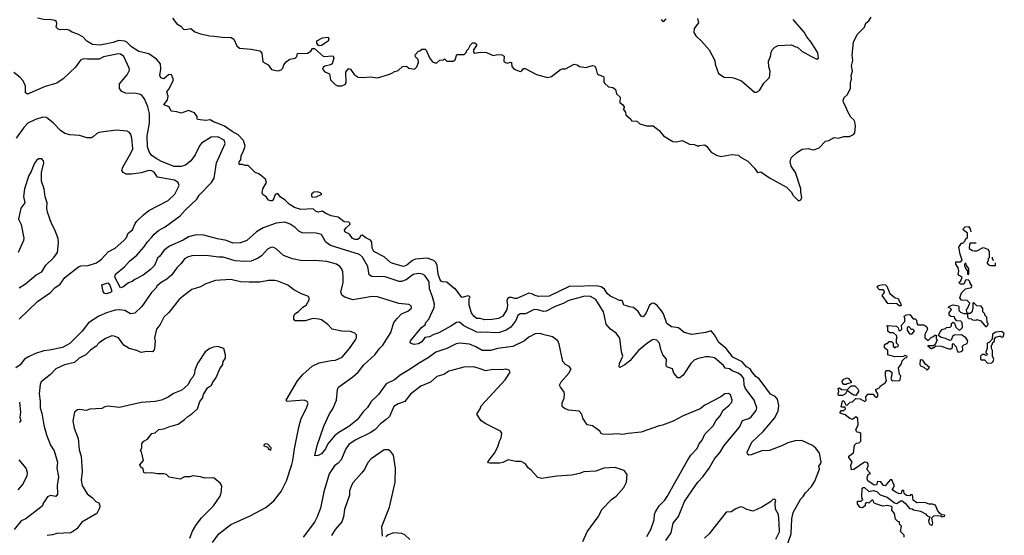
# Model space of a CAD drawing. Extents: x 1678431 to 1860718, y 384618 to 522882.
# Tile 437 of 473: x 1817010 to 1826130, y 482792 to 487573. Entities that reach past the tile are written whole.
import ezdxf

# ---------------------------------------------------------------- set-up
doc = ezdxf.new("R2010")
doc.units = 0

msp = doc.modelspace()

# ---------------------------------------------------------------- linework, layer by layer
at = {"layer": '0CON10XD'}
for points in [[(1820036.7, 485645), (1820066.7, 485675), (1820070, 485685), (1820060, 485695), (1820015, 485700), (1819960.7, 485740.7), (1819895, 485754.4), (1819845.5, 485775.5), (1819815, 485797.8), (1819775, 485788.1), (1819756.2, 485795), (1819728.3, 485818.3), (1819615, 485812.5), (1819555, 485830.5), (1819505, 485861.4), (1819465, 485903.3), (1819427, 485927), (1819401.7, 485961.7), (1819377, 485953), (1819361.7, 485908.3), (1819350, 485895), (1819335, 485892.5), (1819315, 485900), (1819296.4, 485926.4), (1819261.2, 485951.2), (1819257, 485967), (1819263.3, 486005), (1819296.2, 486065), (1819287.5, 486095), (1819225, 486142.5), (1819192.5, 486155), (1819125, 486220), (1819095, 486220), (1819075, 486230), (1819045, 486230), (1819042.5, 486235), (1819042.5, 486255), (1819057, 486273), (1819062.9, 486315), (1819081.1, 486348.9), (1819098.2, 486401.8), (1819082.8, 486452.8), (1819035, 486506.6), (1818977.1, 486535), (1818906.2, 486586.2), (1818849.3, 486609.3), (1818804.8, 486624.8), (1818775, 486643.1), (1818735, 486638.9), (1818658.3, 486648.3), (1818652.5, 486655), (1818652.5, 486675), (1818629.1, 486709.1), (1818575, 486732.5), (1818505, 486706.2), (1818465, 486720), (1818413.6, 486723.6), (1818393.9, 486763.9), (1818343.6, 486783.6), (1818378.8, 486831.2), (1818386.7, 486865), (1818373.8, 486905), (1818392.1, 486927.9), (1818432.5, 487005), (1818432.5, 487025), (1818415, 487062.5), (1818405, 487066.2), (1818389.5, 487060.5), (1818345, 487023.8), (1818316.7, 487035), (1818306.7, 487055), (1818316, 487115), (1818313.9, 487163.9), (1818275.9, 487205.9), (1818206.9, 487255), (1818115, 487276.8), (1818045, 487321.6), (1818003.7, 487363.6), (1817983.7, 487373.7), (1817925, 487381.6), (1817875, 487362.3), (1817786.7, 487343.3), (1817755, 487336), (1817685, 487343.3), (1817632.9, 487375), (1817595, 487412.9), (1817549.2, 487439.2), (1817496.4, 487456.4), (1817466, 487476), (1817445, 487481.2), (1817385, 487478.8), (1817366.1, 487486.1), (1817347.5, 487505), (1817353.9, 487536.1), (1817351.2, 487555), (1817335.6, 487565.6), (1817285, 487573.8), (1817245, 487571.2), (1817175, 487586.2)], [(1818425, 487585.8), (1818466.2, 487535), (1818503.7, 487513.7), (1818528.8, 487485), (1818545, 487480.8), (1818595, 487490), (1818631.5, 487461.5), (1818685, 487443.1), (1818772.3, 487422.3), (1818811.2, 487421.2), (1818885, 487410), (1818968.3, 487408.3), (1818992.3, 487392.3), (1819021.7, 487331.7), (1819045, 487310), (1819155, 487301.2), (1819235.7, 487285.7), (1819254, 487264), (1819261.7, 487181.7), (1819311.2, 487155), (1819341.7, 487111.7), (1819381.7, 487101.7), (1819405, 487100), (1819432.5, 487107.5), (1819446.7, 487123.3), (1819456.2, 487155), (1819478.8, 487181.2), (1819512.3, 487207.7), (1819563, 487217), (1819577, 487233), (1819581.7, 487258.3), (1819677.3, 487262.7), (1819707.7, 487282.3), (1819723, 487307), (1819740, 487305), (1819825, 487232.5), (1819915, 487237.5), (1819918.8, 487215), (1819903.8, 487165), (1819887.5, 487155), (1819837.3, 487142.7), (1819821.2, 487128.8), (1819816, 487115), (1819835, 487088.6), (1819880.5, 487070.5), (1819889.4, 487015), (1819932.2, 486972.2), (1819955, 486959.4), (1819995, 486959.4), (1820027.5, 486975), (1820034.2, 486995), (1820031.2, 487085), (1820055, 487120), (1820073.3, 487113.3), (1820108.8, 487065), (1820145, 487040.8), (1820193.9, 487036.1), (1820255, 487042.5), (1820325, 487032.5), (1820426.4, 487063.6), (1820465, 487080), (1820475, 487090), (1820515, 487102.5), (1820555, 487140), (1820591.7, 487141.7), (1820615, 487122.5), (1820667, 487113), (1820690, 487135), (1820702.5, 487175), (1820700, 487205), (1820675, 487230), (1820673, 487247), (1820705, 487280), (1820717, 487283), (1820735, 487300), (1820765, 487300), (1820775, 487290), (1820805, 487220), (1820835, 487182.5), (1820855, 487172.5), (1820875, 487172.5), (1820903, 487197), (1820935, 487200), (1820945, 487210), (1820965, 487190), (1821025, 487187.5), (1821045, 487200), (1821060, 487250), (1821128.3, 487251.7), (1821148.3, 487271.7), (1821150, 487285), (1821167, 487303), (1821185, 487340), (1821203, 487357), (1821225, 487357.5), (1821240, 487345), (1821240, 487335), (1821212.5, 487295), (1821213, 487273), (1821225, 487262.5), (1821275, 487273.3), (1821335, 487267.5), (1821395, 487242.5), (1821435, 487251.2), (1821476.4, 487246.4), (1821496.7, 487235), (1821495, 487190), (1821510, 487175), (1821525, 487170), (1821555, 487180), (1821565, 487177.5), (1821568.3, 487138.3), (1821590, 487115), (1821645, 487093.3), (1821660, 487100), (1821675, 487120), (1821691.7, 487121.7), (1821796.1, 487066.1), (1821865, 487046.2), (1821895, 487036.7), (1821935, 487046.7), (1822019.3, 487110.7), (1822035, 487117.5), (1822065, 487116.7), (1822145, 487160), (1822173.6, 487153.6), (1822195, 487140), (1822255, 487130), (1822315, 487148.8), (1822335, 487146.7), (1822347.5, 487125), (1822360, 487075), (1822375, 487062.5), (1822416.1, 487046.1), (1822421.2, 487035), (1822420, 486995), (1822430, 486980), (1822465, 486950), (1822505, 486943.8), (1822530, 486925), (1822536.7, 486885), (1822572.5, 486855), (1822567.5, 486805), (1822595, 486787.5), (1822610, 486765), (1822610, 486755), (1822600, 486745), (1822622.5, 486715), (1822625, 486690), (1822669.5, 486649.5), (1822677.5, 486635), (1822725, 486632), (1822755, 486608.6), (1822815, 486588), (1822877.7, 486587.7), (1822933.3, 486545), (1822972.5, 486495), (1823060, 486445), (1823095, 486441.2), (1823145, 486452.5), (1823215, 486417.5), (1823256.4, 486416.4), (1823295, 486400), (1823305, 486407.5), (1823355, 486414), (1823375, 486398.8), (1823415.6, 486345.6), (1823465.6, 486315.6), (1823505, 486304.3), (1823605, 486323.8), (1823668.3, 486318.3), (1823687, 486297), (1823755, 486260), (1823817, 486197), (1823845, 486157.5), (1823875, 486162.5), (1823955, 486106), (1824111.7, 486021.7), (1824156.9, 485976.9), (1824175, 485943.8), (1824225, 485892.5), (1824245, 485902.5), (1824253.3, 485925), (1824243.8, 485975), (1824246.1, 486006.1), (1824195, 486157.5), (1824155.9, 486215.9), (1824148, 486255), (1824155, 486292.5), (1824205, 486340), (1824258.3, 486371.7), (1824315, 486380), (1824355, 486368), (1824375, 486368.8), (1824416.1, 486383.9), (1824475, 486446.7), (1824505.9, 486454.1), (1824555, 486480), (1824595, 486475.8), (1824645, 486490), (1824695, 486490), (1824732.3, 486507.7), (1824745.5, 486524.5), (1824752.3, 486587.7), (1824745, 486627.1), (1824735, 486644.5), (1824708.3, 486668.3), (1824677.2, 486725), (1824663.5, 486765), (1824640, 486805), (1824638.5, 486825), (1824648, 486852), (1824675.4, 486875), (1824705.6, 486934.4), (1824705.4, 486984.6), (1824714.7, 487024.7), (1824711.7, 487055), (1824724.9, 487095), (1824715.2, 487145), (1824728.1, 487195), (1824720.3, 487245), (1824731.8, 487365), (1824767.8, 487435), (1824835, 487503.3), (1824848.1, 487541.9), (1824875, 487560.9), (1824896.7, 487595)], [(1822950.8, 487575), (1822965, 487560), (1822975, 487557.5), (1822999.3, 487580.7)], [(1823288.9, 487585), (1823298.8, 487545), (1823258.6, 487491.4), (1823252.9, 487452.9), (1823272.5, 487422.5), (1823325, 487374.3), (1823395, 487293.8), (1823447.3, 487195), (1823451.1, 487161.1), (1823483.8, 487075), (1823535, 487038.8), (1823605, 487036.7), (1823630.3, 487030.3), (1823696.1, 487006.1), (1823815, 486900), (1823835, 486900), (1823863.6, 486916.4), (1823902.5, 486985), (1823953.6, 487036.4), (1823961.2, 487095), (1823948, 487135), (1823945, 487190), (1823965, 487232.5), (1823970.3, 487269.7), (1823981.2, 487295), (1824005, 487318), (1824035, 487334), (1824160, 487340), (1824195, 487322), (1824215, 487318.8), (1824255, 487280), (1824343, 487233), (1824395, 487207.5), (1824410, 487215), (1824403.3, 487265), (1824340.8, 487365), (1824300, 487415), (1824275, 487458.8), (1824174.2, 487575)], [(1819785, 487330), (1819776.1, 487336.1), (1819763.3, 487355), (1819761.7, 487378.3), (1819815, 487403.3), (1819865, 487410), (1819872.5, 487395), (1819866.4, 487373.6), (1819805, 487333.8), (1819785, 487330)], [(1818234.6, 485555.4), (1818255, 485585.7), (1818295, 485620), (1818357.1, 485652.9), (1818496.7, 485755), (1818542.2, 485807.8), (1818650.7, 485909.3), (1818673.7, 485946.4), (1818785.8, 486065), (1818810, 486105), (1818832.7, 486247.3), (1818914.3, 486424.3), (1818902.9, 486455), (1818845, 486488.5), (1818785, 486483.5), (1818695, 486428.9), (1818675.6, 486405), (1818635, 486320.8), (1818594.7, 486265.3), (1818544.7, 486225.3), (1818505, 486210.4), (1818442.1, 486212.1), (1818325, 486259.1), (1818272.7, 486285), (1818234.3, 486315), (1818212, 486342), (1818193.2, 486395), (1818189.3, 486495), (1818211.6, 486615), (1818212.3, 486702.3), (1818197.4, 486765), (1818165, 486838), (1818145, 486868), (1818128.7, 486878.7), (1818087.9, 486887.9), (1817990.3, 486890.3), (1817955, 486908.8), (1817933.8, 486935), (1817933, 486977), (1818006.8, 487063.2), (1818026.2, 487105), (1818023.8, 487125), (1817975, 487230.8), (1817945, 487253.1), (1817925, 487255.5), (1817785, 487229.1), (1817745, 487208.4), (1817638.5, 487208.5), (1817600, 487210), (1817571.7, 487198.3), (1817527.9, 487132.1), (1817412.5, 487025), (1817355, 486984.4), (1817245, 486952.2), (1817082.7, 486882.7), (1817064.4, 486894.4), (1817065, 486957.5), (1817041.9, 487005), (1817010.2, 487040.2), (1816955, 487082.2)], [(1817005, 484795.5), (1817175, 484960.5), (1817295, 485042.5), (1817335, 485088.5), (1817385, 485120), (1817428.7, 485181.3), (1817555, 485282.2), (1817575, 485291.5), (1817644.4, 485294.4), (1817721.3, 485318.7), (1817767.6, 485352.4), (1817828.8, 485421.2), (1817893.8, 485456.2), (1817975.7, 485525), (1817997.8, 485552.2), (1818015.7, 485595), (1818054.4, 485625), (1818080.6, 485685), (1818095.4, 485704.6), (1818156.3, 485763.7), (1818207.4, 485802.6), (1818385, 485897.1), (1818448.1, 485955), (1818487.8, 486035), (1818477.5, 486065), (1818444, 486084), (1818285, 486114.4), (1818255, 486158.9), (1818235, 486171.8), (1818205, 486174.5), (1818135, 486152.9), (1818045, 486142.3), (1817995, 486141.2), (1817966.9, 486155), (1817957.3, 486175), (1817964.5, 486205), (1818040.5, 486335), (1818057.1, 486375), (1818050, 486475), (1818039.5, 486509.5), (1818027.6, 486527.6), (1818005, 486540.8), (1817905, 486550), (1817744.3, 486525.7), (1817720, 486515), (1817695, 486488.8), (1817675, 486478), (1817633.6, 486476.4), (1817565, 486500.8), (1817475, 486505.8), (1817427.3, 486517.3), (1817386.7, 486545), (1817324.2, 486614.2), (1817257.5, 486667.5), (1817225, 486668), (1817155, 486648.6), (1817086, 486615), (1817047.5, 486575), (1816976.3, 486473.7)], [(1817005, 485085.7), (1817064.2, 485125), (1817163.6, 485206.4), (1817213.8, 485235), (1817252.6, 485297.4), (1817325, 485368.8), (1817360.8, 485415), (1817370, 485505), (1817365.8, 485545), (1817336.2, 485625), (1817304.2, 485684.2), (1817268.7, 485788.7), (1817260.8, 485825), (1817264.2, 485875), (1817245, 485930), (1817237.1, 486005), (1817212, 486075), (1817211.2, 486155), (1817233.8, 486245), (1817231.2, 486265), (1817213.6, 486283.6), (1817185, 486283.3), (1817165, 486267.5), (1817146.4, 486243.6), (1817116, 486165), (1817095, 486127.5), (1817053.1, 486005), (1817045.7, 485935), (1817057.8, 485875), (1817021.4, 485825), (1816998.8, 485725), (1817024.1, 485674.1), (1817047.7, 485547.7), (1817043.8, 485525), (1816995.7, 485414.3)], [(1819726.4, 485926.4), (1819755, 485931.2), (1819810, 485955), (1819795, 485967.5), (1819766.4, 485976.4), (1819735, 485973.8), (1819714, 485955), (1819713.8, 485935), (1819726.4, 485926.4)], [(1822996, 482744), (1823043.1, 482816.9), (1823063.3, 482905), (1823113.3, 482966.7), (1823168.5, 483105), (1823235, 483204.3), (1823290.5, 483285), (1823336.7, 483335), (1823395.5, 483415), (1823445, 483501.4), (1823496.7, 483565), (1823535, 483624.2), (1823677.3, 483795), (1823705, 483857.5), (1823765, 483875.8), (1823785, 483890), (1823830.2, 483949.8), (1823836.8, 483973.2), (1823814, 484045), (1823733.3, 484155), (1823721.1, 484185), (1823716, 484245), (1823696.7, 484275), (1823665, 484296.2), (1823608.2, 484318.2), (1823585, 484336), (1823545, 484341.2), (1823527.6, 484367.6), (1823445, 484438.2), (1823395, 484448.5), (1823366.9, 484446.9), (1823295, 484433.1), (1823258, 484415), (1823225.8, 484385), (1823155, 484276), (1823125, 484254), (1823105, 484253.3), (1823070, 484295), (1823057.5, 484335), (1823011.7, 484351.7), (1822998, 484365), (1823002.5, 484425), (1822966.4, 484466.4), (1822948.1, 484515), (1822937.5, 484575), (1822912.7, 484602.7), (1822885, 484607.5), (1822865, 484602), (1822815, 484567.5), (1822742.9, 484505), (1822660.3, 484409.7), (1822615, 484372), (1822568.3, 484348.3), (1822563.3, 484353.3), (1822566.2, 484385), (1822595.8, 484455), (1822583.6, 484495), (1822568.9, 484618.9), (1822536.3, 484666.3), (1822483.8, 484705), (1822441.3, 484751.3), (1822426.9, 484823.1), (1822417.1, 484865), (1822345, 484977.5), (1822296.6, 485006.6), (1822245, 485011.2), (1822095, 484968.2), (1822045, 484942.1), (1821968.6, 484915), (1821885, 484870), (1821865, 484867.5), (1821805, 484884.6), (1821775, 484885.4), (1821695, 484845.5), (1821644.1, 484845.9), (1821625, 484830), (1821604.6, 484785), (1821558.7, 484721.3), (1821515, 484694.7), (1821455, 484673.4), (1821405, 484669.3), (1821335, 484676.6), (1821275, 484672.2), (1821245, 484676), (1821125, 484735.4), (1821085, 484768.5), (1821055, 484764.5), (1821002, 484732), (1820891.2, 484668.8), (1820845.3, 484654.7), (1820805, 484633.3), (1820763.8, 484626.2), (1820735, 484585.6), (1820705, 484568.5), (1820665, 484562.5), (1820635, 484571.2), (1820628.3, 484578.3), (1820630, 484595), (1820731.4, 484718.6), (1820766.2, 484745), (1820772.5, 484765), (1820798.5, 484795), (1820849.6, 484905), (1820852.1, 484935), (1820834.7, 485005), (1820807.1, 485077.1), (1820802.3, 485142.3), (1820761.3, 485201.3), (1820742.4, 485212.4), (1820705, 485220.6), (1820655, 485210.4), (1820589.7, 485160.3), (1820545.4, 485144.6), (1820523.6, 485146.4), (1820395, 485190.2), (1820271.3, 485191.3), (1820246.5, 485206.5), (1820233.2, 485285), (1820185, 485370.6), (1820157.5, 485395), (1819888.1, 485478.1), (1819845, 485510.5), (1819805, 485580), (1819757.3, 485592.7), (1819625, 485596), (1819595, 485612.5), (1819562, 485645), (1819516, 485676), (1819465, 485696.4), (1819385, 485685.4), (1819265, 485642.1), (1819204.8, 485605.2), (1819115, 485527.1), (1819055, 485503.8), (1818985, 485501.6), (1818925, 485524.7), (1818842, 485542), (1818715, 485574.6), (1818645, 485576.9), (1818575, 485560.4), (1818525, 485529.6), (1818396.2, 485473.8), (1818345, 485434.5), (1818308.1, 485381.9), (1818285, 485363.1), (1818257.5, 485295), (1818222.7, 485257.3), (1818155, 485203.4), (1818075, 485165.5), (1818052.8, 485147.2), (1818017.9, 485132.1), (1817965, 485094), (1817945, 485086.2), (1817892.5, 485185), (1817898.8, 485215), (1817979.5, 485280.5), (1818025.7, 485335), (1818095, 485388.6), (1818161.1, 485465), (1818192.9, 485515), (1818234.6, 485555.4)], [(1824125.5, 482715.5), (1824155.8, 482805), (1824160.8, 482945), (1824173.8, 483005), (1824245, 483130.8), (1824267.3, 483152.7), (1824287.1, 483185), (1824345, 483244.4), (1824375.4, 483295), (1824406.5, 483376.5), (1824417.1, 483405), (1824412.2, 483435), (1824427.1, 483455), (1824432.5, 483475), (1824417.5, 483555), (1824385, 483599.2), (1824353.8, 483625), (1824255, 483671.2), (1824192.3, 483667.7), (1824125, 483650.8), (1824075.4, 483624.6), (1823955, 483579.4), (1823885, 483574.3), (1823785, 483538.1), (1823765, 483536.2), (1823751.2, 483545), (1823748.6, 483565), (1823792.1, 483655), (1823895, 483755.5), (1824001.7, 483878.2), (1824035.7, 483944.3), (1824042.4, 483995), (1824028.3, 484055), (1824008.2, 484078.2), (1823965, 484100.7), (1823895, 484194.2), (1823856.2, 484245), (1823832.1, 484262.1), (1823793.9, 484305), (1823777.5, 484335), (1823741.2, 484355), (1823701.5, 484401.5), (1823615, 484444.7), (1823555, 484525.3), (1823485, 484580), (1823445, 484652.2), (1823415, 484688.8), (1823365.9, 484674.1), (1823235, 484655.7), (1823165, 484674.2), (1823111.2, 484715), (1823048, 484725), (1823005, 484756), (1822972.5, 484845), (1822954.5, 484875), (1822915, 484924.4), (1822885, 484944.3), (1822865, 484941.4), (1822842.9, 484925), (1822814.2, 484855), (1822785, 484818.8), (1822765, 484824), (1822737.2, 484867.2), (1822695, 484903.5), (1822655, 484909.4), (1822635, 484921.2), (1822606.7, 484926.7), (1822593.6, 484963.6), (1822585, 484970), (1822565, 484970), (1822475, 485012.5), (1822452.2, 485035), (1822426, 485076), (1822395, 485096.7), (1822365, 485103.5), (1822275, 485106.3), (1822205, 485099.8), (1822106.8, 485103.2), (1821915, 485010), (1821815, 485006.4), (1821785, 485014.7), (1821755, 485032.9), (1821725, 485036.2), (1821615, 484987.9), (1821595, 484987.9), (1821565, 484998.2), (1821543.6, 484996.4), (1821529.4, 484985), (1821521.2, 484965), (1821527.5, 484925), (1821522.2, 484885), (1821485, 484824.4), (1821445, 484801.8), (1821385, 484792), (1821315, 484791.2), (1821275, 484801.8), (1821242.6, 484802.6), (1821217.5, 484825), (1821193.8, 484853.8), (1821173.3, 484925), (1821173.3, 484985), (1821182.5, 485005), (1821165, 485013.3), (1821105, 484996.7), (1821045, 485080), (1821035, 485080), (1820965, 485140), (1820925, 485142.9), (1820915, 485149.2), (1820905, 485162), (1820886.8, 485215), (1820877.9, 485295), (1820863.3, 485323.3), (1820845, 485341.6), (1820785, 485360.6), (1820676.4, 485353.6), (1820648.7, 485341.3), (1820595, 485296.9), (1820565, 485285.6), (1820465, 485313.8), (1820445, 485322), (1820385, 485375.7), (1820290, 485425), (1820275.5, 485455), (1820271.8, 485511.8), (1820259.3, 485529.3), (1820215, 485552), (1820183.6, 485576.4), (1820168.3, 485571.7), (1820153.8, 485545), (1820137.5, 485535), (1820117.5, 485535), (1820093.8, 485545), (1820063.3, 485585), (1820021.2, 485605), (1820018.8, 485625), (1820036.7, 485645)], [(1825395, 484622.5), (1825425, 484600), (1825455, 484630), (1825468.3, 484631.7), (1825485, 484647.5), (1825498.3, 484648.3), (1825500, 484615), (1825507.5, 484605), (1825488.3, 484561.7), (1825475, 484550), (1825425, 484550), (1825420, 484545), (1825438.3, 484538.3), (1825455, 484520), (1825465, 484530), (1825475, 484530), (1825495, 484550), (1825545, 484547.5), (1825615, 484520), (1825635, 484520), (1825650, 484535), (1825650, 484565), (1825655, 484570), (1825685, 484540), (1825693, 484503), (1825701.7, 484491.7), (1825731.7, 484498.3), (1825745, 484510), (1825743, 484547), (1825755, 484560), (1825785, 484570), (1825792.5, 484595), (1825773, 484623), (1825735, 484650), (1825665, 484647.5), (1825650, 484635), (1825638.3, 484601.7), (1825625, 484597.5), (1825585, 484618.8), (1825538.3, 484628.3), (1825520, 484645), (1825535, 484680), (1825555, 484700), (1825585, 484710), (1825595, 484720), (1825628.3, 484721.7), (1825640, 484735), (1825640, 484755), (1825655, 484770), (1825668.3, 484758.3), (1825681.7, 484721.7), (1825715, 484690), (1825741.7, 484718.3), (1825740, 484765), (1825728.3, 484778.3), (1825691.7, 484781.7), (1825671.7, 484801.7), (1825668.3, 484818.3), (1825635, 484820), (1825620, 484835), (1825620, 484855), (1825640, 484885), (1825628.3, 484898.3), (1825610, 484905), (1825621.7, 484918.3), (1825655, 484930), (1825705, 484920), (1825710, 484915), (1825708.3, 484878.3), (1825725, 484860), (1825755, 484850), (1825790, 484850), (1825790, 484815), (1825801.7, 484801.7), (1825825, 484800), (1825835, 484790), (1825865, 484787.5), (1825875, 484792.5), (1825911.7, 484781.7), (1825955, 484730), (1825965, 484730), (1825978.3, 484741.7), (1825980, 484755), (1825970, 484765), (1825967.5, 484815), (1825950, 484835), (1825950, 484845), (1825930, 484865), (1825930, 484895), (1825917, 484917), (1825875, 484920), (1825845, 484950), (1825840, 484945), (1825840, 484895), (1825828.3, 484861.7), (1825815, 484850), (1825790, 484850), (1825781.7, 484861.7), (1825780, 484885), (1825790, 484895), (1825810, 484945), (1825785, 484970), (1825735, 484972.5), (1825717.5, 484995), (1825735, 485040), (1825771.7, 485078.3), (1825825, 485090), (1825830, 485105), (1825810, 485135), (1825810, 485145), (1825795, 485160), (1825771.7, 485158.3), (1825755, 485120), (1825725, 485120), (1825710, 485135), (1825728.3, 485151.7), (1825740, 485185), (1825710.7, 485200.7), (1825703.3, 485213.3), (1825710, 485245), (1825701.7, 485271.7), (1825680, 485305), (1825681.7, 485328.3), (1825721.7, 485328.3), (1825740, 485345), (1825720.7, 485400.7), (1825710, 485465), (1825735, 485500), (1825745, 485500), (1825768.3, 485521.7), (1825771.7, 485538.3), (1825790, 485555), (1825790, 485595), (1825750, 485625), (1825753, 485637), (1825768.3, 485651.7), (1825797, 485657), (1825812.5, 485635), (1825820.4, 485604.9)], [(1822818.3, 482781.7), (1822856.5, 482845), (1822885.6, 482935), (1822890, 482985), (1822899.7, 483010.3), (1822932.6, 483067.4), (1822985, 483117.5), (1823007.5, 483152.5), (1823199.1, 483490.9), (1823225.6, 483535), (1823285, 483598), (1823305, 483640.8), (1823331.9, 483675), (1823355, 483730), (1823432.8, 483807.2), (1823457.1, 483855), (1823499.1, 483900.9), (1823527.1, 483952.9), (1823578, 483995), (1823605, 484027.5), (1823610, 484045), (1823592.5, 484095), (1823575, 484106.7), (1823540, 484105), (1823503.6, 484076.4), (1823355, 483998.8), (1823313.3, 483965), (1823155, 483901.4), (1823062.3, 483852.3), (1822965, 483813.3), (1822932.8, 483807.2), (1822765, 483748), (1822645, 483738), (1822595, 483726.2), (1822545, 483733.3), (1822465, 483726.7), (1822410.7, 483730.7), (1822397, 483737), (1822385, 483757.5), (1822316.1, 483806.1), (1822265, 483817.5), (1822225, 483880), (1822217.5, 483915), (1822193, 483943), (1822095, 483954.2), (1822055, 483968.8), (1822036.1, 483986.1), (1822035, 484020), (1822052, 484065), (1822056.2, 484105), (1822050, 484125), (1822018.8, 484165), (1822011.2, 484185), (1822024.4, 484215.6), (1822096.7, 484295), (1822117, 484337), (1822098.8, 484358.8), (1822065, 484376.7), (1822042, 484405), (1822006.1, 484566.1), (1821993.3, 484595), (1821945, 484633.3), (1821855.9, 484655.9), (1821834.1, 484664.1), (1821785, 484659.4), (1821725, 484628.6), (1821686.2, 484595), (1821576.7, 484543.3), (1821434.7, 484525.3), (1821375, 484506.9), (1821295, 484506.5), (1821235, 484540.8), (1821175, 484563.3), (1821085, 484572.5), (1821052.4, 484567.6), (1820965, 484523.3), (1820865, 484491.4), (1820795, 484436.7), (1820705, 484386.9), (1820628.3, 484331.7), (1820535, 484276.5), (1820482.9, 484235), (1820405, 484195.6), (1820333.1, 484096.9), (1820265, 484032.2), (1820231.1, 483978.9), (1820191.7, 483938.3), (1820135, 483862.1), (1820059.1, 483800.9), (1819965, 483746.9), (1819924.8, 483715.2), (1819865, 483641.5), (1819843.3, 483595), (1819805, 483548.6), (1819775, 483532.1), (1819745, 483530), (1819764.1, 483625.9), (1819828.2, 483805), (1819879.6, 483920.4), (1819910, 483965), (1819942.9, 484045), (1819954, 484144), (1819962, 484165), (1820095, 484260.6), (1820145.6, 484305), (1820197.1, 484372.9), (1820299.2, 484465), (1820344, 484525), (1820375, 484554.2), (1820448.3, 484671.7), (1820475.5, 484764.5), (1820506.5, 484803.5), (1820545, 484844.6), (1820605, 484870), (1820635.7, 484894.3), (1820640, 484905), (1820635, 484920), (1820615, 484931.2), (1820522.1, 484942.1), (1820325, 485003.1), (1820275, 485006.9), (1820095, 484975.6), (1820020.6, 485000.6), (1819996.6, 485016.6), (1819985.7, 485045.7), (1820007.1, 485135), (1820007.5, 485185), (1820002.9, 485235), (1819991.4, 485265), (1819976, 485286), (1819945, 485305.4), (1819855, 485330.4), (1819745, 485341.1), (1819625, 485337.5), (1819535.4, 485355.4), (1819455, 485387.1), (1819381.9, 485451.9), (1819352.7, 485462.7), (1819335, 485460.8), (1819304, 485445), (1819249.2, 485385), (1819218.8, 485361.2), (1819155, 485334.5), (1819095, 485331.1), (1819005, 485338.9), (1818895, 485372.1), (1818855, 485371.5), (1818735, 485386.9), (1818605, 485382.3), (1818565, 485372.5), (1818535.7, 485355), (1818505, 485312.5), (1818466.1, 485273.9), (1818415, 485205.6), (1818374.1, 485165.9), (1818320, 485135), (1818284.4, 485105), (1818271.9, 485085), (1818230, 485045), (1818142.2, 484915), (1818075, 484853.1), (1818035, 484845.7), (1817985, 484875.6), (1817935, 484882.7), (1817895, 484879.1), (1817815, 484855.6), (1817744, 484825), (1817648.8, 484761.2), (1817589.4, 484685), (1817475, 484571.9), (1817405, 484533.8), (1817285, 484508.4), (1817235, 484504.5), (1817155, 484478.5), (1817091.8, 484448.2), (1817055.7, 484425), (1817015.3, 484374.7), (1816974.4, 484345)], [(1825869.8, 485500), (1825815, 485500), (1825808.3, 485491.7), (1825803, 485453), (1825835, 485432.5), (1825855, 485430), (1825875, 485430), (1825935, 485460), (1825977, 485447), (1825990, 485425), (1825990, 485365), (1825980, 485355), (1825980, 485335), (1825970, 485325), (1825970, 485315), (1825985, 485300), (1826003, 485293), (1826047, 485293), (1826049.5, 485319.6)], [(1826034.4, 485340.6), (1826020, 485355), (1826020, 485370.4)], [(1825795, 485210), (1825800, 485215), (1825800, 485265), (1825780, 485295), (1825775, 485320), (1825760, 485305), (1825760, 485285), (1825770, 485275), (1825770, 485265), (1825790, 485245), (1825790, 485215), (1825795, 485210)], [(1820128.3, 484651.7), (1820115.7, 484665.7), (1820075, 484680.8), (1819995, 484686.2), (1819905, 484704), (1819865, 484747.5), (1819805, 484790), (1819785, 484796.7), (1819725, 484802.5), (1819655, 484780), (1819561.7, 484781.7), (1819550, 484795), (1819550, 484825), (1819560, 484845), (1819593, 484867), (1819631.7, 484908.3), (1819665, 484927.5), (1819692.5, 484975), (1819692.5, 484995), (1819685, 485006.7), (1819620.9, 485030.9), (1819548.8, 485068.8), (1819495, 485112), (1819400.3, 485150.3), (1819374.2, 485155.8), (1819315.9, 485154.1), (1819235, 485138.8), (1819135, 485138.6), (1819055, 485144.2), (1818965, 485164.2), (1818825, 485154.4), (1818735, 485124), (1818684.3, 485095.7), (1818605, 485072), (1818526.7, 485013.3), (1818483.7, 484976.3), (1818390.2, 484859.8), (1818343.8, 484816.2), (1818312, 484748), (1818277.5, 484705), (1818258, 484625), (1818263.9, 484593.9), (1818260, 484525), (1818257, 484513), (1818240, 484495), (1818186.4, 484496.4), (1818135, 484488.8), (1818095, 484506.2), (1818025, 484523.3), (1817975.8, 484555.8), (1817924.1, 484624.1), (1817885, 484640), (1817865, 484641.2), (1817805, 484615.8), (1817745, 484577.5), (1817718.6, 484545), (1817665, 484509.4), (1817624.1, 484465.9), (1817560.8, 484435), (1817517.5, 484395), (1817425, 484373.3), (1817343.5, 484336.5), (1817295, 484284.3), (1817208.6, 484215), (1817200.6, 484190.6), (1817189.5, 484105), (1817200, 484035), (1817200.6, 483975), (1817215.6, 483925), (1817232.2, 483815), (1817256.9, 483725), (1817295, 483628.8), (1817328.6, 483575), (1817359.8, 483469.8), (1817354.4, 483415), (1817369.5, 483335), (1817356.4, 483255), (1817360, 483175), (1817345, 483152), (1817295, 483162.2), (1817269.1, 483150.9), (1817230.8, 483095), (1817217.7, 483062.3), (1817066, 482945), (1817025, 482925.8), (1816959.2, 482845)], [(1817815, 485031.2), (1817795, 485033.3), (1817782.3, 485052.3), (1817770, 485115), (1817825, 485133.3), (1817845, 485112.5), (1817863.3, 485055), (1817852.5, 485045), (1817815, 485031.2)], [(1825175, 484920), (1825155, 484920), (1825135, 484940), (1825051.7, 484941.7), (1825000, 485015), (1825020, 485045), (1825018.3, 485058.3), (1825005, 485070), (1824975, 485070), (1824950, 485095), (1824965, 485110), (1825005, 485117.5), (1825030, 485115), (1825041.7, 485101.7), (1825070, 485035), (1825120, 484995), (1825148.3, 484988.3), (1825158.3, 484958.3), (1825170, 484945), (1825175, 484920)], [(1825202.5, 482775), (1825202.5, 482795), (1825168.3, 482828.3), (1825177, 482877), (1825160, 482895), (1825158.3, 482918.3), (1825145, 482920), (1825123, 482943), (1825113.3, 482995), (1825087.5, 483025), (1825090, 483055), (1825085, 483060), (1825045, 483067.5), (1825005, 483063.3), (1824940, 483085), (1824920, 483095), (1824915, 483120), (1824901.7, 483118.3), (1824875, 483090), (1824851.7, 483098.3), (1824840, 483085), (1824840, 483065), (1824815, 483047.5), (1824795, 483050), (1824770, 483085), (1824771.7, 483108.3), (1824805, 483110), (1824820, 483125), (1824812.5, 483132.5), (1824810, 483155), (1824813.3, 483225), (1824824, 483236), (1824835, 483236.2), (1824875, 483197.5), (1824915, 483208), (1824949.7, 483199.7), (1824979.3, 483169.3), (1825045, 483146.2), (1825113.8, 483093.8), (1825135, 483087.5), (1825175, 483116.7), (1825185, 483113.3), (1825211.7, 483091.7), (1825251.7, 483041.7), (1825275, 483037.5), (1825288.3, 483028.3), (1825355, 483016.2), (1825400.8, 482990.8), (1825415, 482972.5), (1825440, 482965), (1825427, 482923), (1825435, 482900), (1825455, 482887.5), (1825466.1, 482893.9), (1825468.8, 482905), (1825460, 482955), (1825476.4, 482973.6), (1825507.7, 482977.7), (1825541.7, 482971.7), (1825555, 482963.3), (1825575, 482970), (1825580, 482975), (1825575, 482980), (1825552.5, 482982.5), (1825533.8, 482993.8), (1825511.2, 483025), (1825493, 483073), (1825465, 483082.5), (1825435, 483080), (1825395, 483097.5), (1825320, 483095), (1825285, 483120), (1825278.3, 483168.3), (1825265, 483170), (1825255, 483160), (1825223, 483163), (1825201.7, 483181.7), (1825200, 483205), (1825195, 483207.5), (1825181.7, 483208.3), (1825175, 483180), (1825155, 483177.5), (1825123.9, 483193.9), (1825090, 483215), (1825110, 483245), (1825110, 483265), (1825100, 483275), (1825088.3, 483308.3), (1825071.7, 483308.3), (1825025, 483250), (1825010, 483255), (1824985, 483287.5), (1824955, 483290), (1824945, 483260), (1824925, 483257.5), (1824867, 483297), (1824860, 483315), (1824863, 483337), (1824870, 483355), (1824890, 483365), (1824858.3, 483398.3), (1824858.3, 483411.7), (1824870, 483435), (1824870, 483455), (1824858.3, 483468.3), (1824835, 483470), (1824735, 483402.5), (1824715, 483400), (1824707, 483443), (1824720, 483475), (1824690, 483515), (1824690, 483525), (1824731.7, 483558.3), (1824741.7, 483628.3), (1824761.7, 483648.3), (1824785, 483650), (1824800, 483665), (1824800, 483735), (1824787, 483747), (1824765, 483750), (1824753.6, 483773.6), (1824777.5, 483815), (1824772.5, 483875), (1824755, 483890), (1824725, 483867.5), (1824700, 483875), (1824655, 483910), (1824610, 483925), (1824610, 483935), (1824621.7, 483948.3), (1824645, 483950), (1824660, 483965), (1824655, 483980), (1824625, 483980), (1824620, 483985), (1824631.7, 484038.3), (1824645, 484040), (1824661.7, 484001.7), (1824675, 484000), (1824703, 484027), (1824725, 484030), (1824755, 484062.5), (1824795, 484057.5), (1824837, 484033), (1824850, 484045), (1824847.5, 484075), (1824865, 484100), (1824915, 484100), (1824935, 484077.5), (1824948.3, 484071.7), (1824957, 484083), (1824957.5, 484105), (1824940, 484135), (1824940, 484145), (1824978.3, 484161.7), (1824980, 484175), (1825027.5, 484205), (1825040, 484225), (1825030, 484275), (1825030.7, 484309.3), (1825038.3, 484321.7), (1825065, 484320), (1825087.5, 484305), (1825089.3, 484280.7), (1825077.5, 484245), (1825090, 484225), (1825155, 484227.5), (1825166.2, 484233.8), (1825171.7, 484271.7), (1825160, 484285), (1825150, 484345), (1825178.3, 484381.7), (1825185, 484410), (1825211.7, 484438.3), (1825228.3, 484441.7), (1825230, 484455), (1825205, 484460), (1825195, 484450), (1825115, 484447.5), (1825050, 484465), (1825050, 484505), (1825021.7, 484531.7), (1825021.7, 484558.3), (1825035, 484570), (1825048.3, 484571.7), (1825065, 484590), (1825085, 484590), (1825100, 484575), (1825100, 484545), (1825111.7, 484531.7), (1825125, 484540), (1825148.3, 484541.7), (1825150, 484555), (1825130, 484575), (1825130, 484615), (1825137.5, 484625), (1825130, 484645), (1825105, 484670), (1825068.3, 484668.3), (1825050, 484685), (1825050, 484725), (1825041.7, 484738.3), (1825131.7, 484731.7), (1825147, 484717), (1825151.7, 484691.7), (1825167, 484693), (1825180, 484705), (1825178.3, 484741.7), (1825207.5, 484775), (1825210, 484805), (1825202.5, 484825), (1825225, 484837.5), (1825255, 484840), (1825285, 484800), (1825305, 484800), (1825317.5, 484787.5), (1825318.3, 484758.3), (1825330, 484745), (1825385, 484742.5), (1825412.5, 484725), (1825417.5, 484705), (1825393.3, 484655), (1825395, 484622.5)], [(1825275, 484660), (1825297, 484687), (1825285, 484700), (1825271.7, 484701.7), (1825245, 484730), (1825230, 484715), (1825230, 484695), (1825251.7, 484661.7), (1825275, 484660)], [(1818794.4, 482725), (1818854.2, 482805), (1818965, 482891.4), (1819145.4, 482974.6), (1819289.1, 483050.9), (1819365, 483113.1), (1819430.9, 483199.1), (1819482.2, 483297.8), (1819530.5, 483450.5), (1819541.5, 483485), (1819556.5, 483595), (1819595.5, 483794.5), (1819617.5, 483875), (1819664.3, 483965), (1819682, 484015), (1819674, 484034), (1819645, 484044.2), (1819483.3, 484033.3), (1819477.5, 484045), (1819584.3, 484225), (1819632.5, 484285), (1819720.2, 484359.8), (1819785, 484392.9), (1819895, 484414.3), (1819935, 484415.8), (1819997.5, 484445), (1820065, 484526), (1820120.8, 484605), (1820131.2, 484625), (1820128.3, 484651.7)], [(1825975, 484390), (1826015, 484392.5), (1826027.5, 484405), (1826032.5, 484425), (1826020, 484455), (1826020, 484505), (1826010, 484525), (1826010, 484555), (1826020, 484565), (1826021.7, 484578.3), (1826038.3, 484591.7), (1826040, 484615), (1826051.7, 484628.3), (1826085, 484640), (1826095, 484640), (1826105, 484630), (1826118.3, 484631.7), (1826130, 484665), (1826105, 484682.5), (1826053, 484677), (1826021.7, 484658.3), (1826018.3, 484611.7), (1825988.3, 484581.7), (1825970, 484575), (1825970, 484525), (1825960, 484495), (1825960, 484485), (1825970, 484475), (1825968.3, 484461.7), (1825955, 484460), (1825945, 484470), (1825925, 484470), (1825910, 484455), (1825910, 484425), (1825915, 484420), (1825945, 484420), (1825975, 484390)], [(1818584.4, 482765), (1818610.2, 482829.8), (1818642.9, 482885), (1818692.9, 482955), (1818806, 483065), (1818867.5, 483155), (1818877.5, 483185), (1818882.5, 483245), (1818877.5, 483265), (1818866.4, 483276.4), (1818812.5, 483322.5), (1818795, 483326.7), (1818725, 483323.8), (1818685, 483336.2), (1818615, 483343.3), (1818585, 483333.3), (1818536.7, 483333.3), (1818495, 483313.8), (1818395, 483332.5), (1818370, 483355), (1818345, 483362.5), (1818285, 483362.5), (1818235, 483372.5), (1818175, 483367.5), (1818160, 483375), (1818155, 483410), (1818132.5, 483425), (1818122.5, 483445), (1818157.5, 483485), (1818137, 483567), (1818130, 483575), (1818140, 483605), (1818140, 483645), (1818160, 483665), (1818195, 483682.5), (1818235, 483737.5), (1818266.1, 483743.9), (1818300, 483775), (1818345, 483781.2), (1818392.3, 483797.7), (1818478.3, 483821.7), (1818537.5, 483865), (1818567.5, 483895), (1818605, 483917.5), (1818657.5, 483965), (1818678.3, 484031.7), (1818702.5, 484065), (1818711.7, 484098.3), (1818750.5, 484159.5), (1818786.2, 484185), (1818795, 484207.5), (1818828.8, 484255), (1818863.3, 484335), (1818891.2, 484375), (1818896.1, 484403.9), (1818917.5, 484435), (1818917.5, 484465), (1818900, 484525), (1818845, 484542.5), (1818803.6, 484536.4), (1818772.5, 484525), (1818726.7, 484495), (1818655.8, 484384.2), (1818632, 484325), (1818628.3, 484291.7), (1818612.3, 484257.7), (1818589.5, 484230.5), (1818569.5, 484190.5), (1818510.5, 484139.5), (1818435, 484106.2), (1818385, 484074), (1818325, 484046.2), (1818265, 484033.8), (1818133.8, 484023.8), (1817933, 483977), (1817825, 483990), (1817800, 483985), (1817771.7, 483968.3), (1817658.3, 483961.7), (1817625, 483950), (1817565, 483960), (1817545, 483956.7), (1817516.7, 483935), (1817502.5, 483855), (1817514, 483785), (1817551.2, 483691.2), (1817560, 483585), (1817578.1, 483525), (1817589.5, 483385), (1817579.4, 483305), (1817590, 483255), (1817635, 483176), (1817685, 483139.2), (1817715, 483107.5), (1817744.2, 483094.2), (1817752.5, 483065), (1817749.2, 483045), (1817724, 482995), (1817585, 482913.3), (1817538.6, 482851.4), (1817485, 482816.7), (1817355, 482810), (1817315, 482796.9), (1817265, 482790)], [(1825415, 484323.3), (1825437, 484347), (1825400.7, 484380.7), (1825376.4, 484416.4), (1825351.7, 484418.3), (1825347.5, 484375), (1825352.5, 484365), (1825385, 484350), (1825415, 484323.3)], [(1822225.4, 482734.6), (1822265.5, 482824.5), (1822367.2, 482962.8), (1822404.5, 483035.5), (1822492, 483125), (1822533.8, 483155), (1822606, 483235), (1822632, 483285), (1822636.7, 483355), (1822607.5, 483395), (1822525, 483422.5), (1822420, 483415), (1822345, 483388.6), (1822235, 483380.6), (1822195, 483364.4), (1822125, 483349.4), (1821985, 483342.5), (1821845, 483318.8), (1821809.3, 483329.3), (1821775.8, 483365.8), (1821750, 483395), (1821718.3, 483418.3), (1821695, 483456.7), (1821655, 483478), (1821605, 483478), (1821535, 483492), (1821485, 483468.8), (1821457.3, 483462.7), (1821365, 483460), (1821352.5, 483465), (1821347.5, 483475), (1821408.8, 483555), (1821437.7, 483612.3), (1821454.2, 483665.8), (1821471.2, 483695), (1821475, 483740), (1821465, 483756.7), (1821327.5, 483825), (1821283.9, 483853.9), (1821243.8, 483915), (1821276, 483965), (1821285.9, 483994.1), (1821505.5, 484234.5), (1821553.8, 484305), (1821543.3, 484325), (1821515, 484334.3), (1821472.4, 484327.6), (1821395, 484330.5), (1821325, 484318.5), (1821275.4, 484335.4), (1821215, 484355.5), (1821125, 484351.8), (1821009.3, 484320.7), (1820985, 484312.9), (1820940, 484285), (1820875, 484264.3), (1820815, 484212.2), (1820724.6, 484175.4), (1820628.6, 484101.4), (1820576.3, 484033.7), (1820515, 484011.9), (1820475, 483987.5), (1820434.2, 483895), (1820405.8, 483865), (1820350.8, 483825), (1820299.8, 483770.2), (1820255, 483742.2), (1820117.5, 483675), (1820058.6, 483635), (1820030.6, 483595), (1819986.7, 483493.3), (1819959.5, 483460.5), (1819925, 483435.8), (1819875, 483363.8), (1819828.1, 483195), (1819796.9, 483045), (1819765.4, 482964.6), (1819740, 482915), (1819634.5, 482775)], [(1824665, 484190), (1824645, 484190), (1824630, 484205), (1824628.3, 484221.7), (1824645, 484240), (1824675, 484252.5), (1824686.4, 484246.4), (1824710, 484215), (1824710, 484205), (1824673, 484197), (1824665, 484190)], [(1824631.7, 484088.3), (1824595, 484090), (1824590, 484105), (1824597.5, 484125), (1824590, 484155), (1824605, 484160), (1824623, 484143), (1824675, 484140), (1824711.7, 484178.3), (1824745, 484177.5), (1824770, 484155), (1824780, 484135), (1824780, 484125), (1824755, 484090), (1824735, 484092.5), (1824705, 484110), (1824685, 484130), (1824671.7, 484128.3), (1824660, 484105), (1824631.7, 484088.3)], [(1817006.9, 484026.9), (1817018, 483935), (1817012, 483885), (1817020, 483855), (1817015, 483842.5), (1817005, 483842.5)], [(1819335, 483580), (1819340, 483605), (1819308.3, 483638.3), (1819285, 483640), (1819271.7, 483628.3), (1819271.7, 483621.7), (1819308.3, 483608.3), (1819311.7, 483591.7), (1819325, 483590), (1819335, 483580)], [(1820370, 482785), (1820363.8, 482875), (1820436.8, 483053.2), (1820486.7, 483285), (1820490, 483415), (1820471.2, 483535), (1820445, 483573.3), (1820425, 483586), (1820385, 483584.2), (1820265, 483502), (1820233.4, 483466.6), (1820205, 483402), (1820175, 483369.2), (1820097.3, 483282.7), (1820081.9, 483255), (1820065.6, 483205), (1820064.5, 483165), (1820018.7, 483031.3), (1820010, 482965), (1819993.4, 482916.6), (1819932.4, 482847.6), (1819898.9, 482791.1)], [(1816995, 483212.9), (1817035, 483260), (1817078.8, 483345), (1817082.9, 483375), (1817070.6, 483415), (1817005, 483492.9)], [(1824012.9, 482757.1), (1824048.2, 482825), (1824044.1, 482904.1), (1824039.6, 482985), (1824010.8, 483035), (1824006.9, 483095), (1824013.8, 483115), (1824005, 483128.8), (1823986.7, 483125), (1823965.6, 483104.4), (1823885, 483052.5), (1823805, 483016.7), (1823745, 483033.3), (1823711.7, 483051.7), (1823685, 483056.2), (1823642.1, 483037.9), (1823599.5, 483010.5), (1823555, 483005.7), (1823395.8, 482805), (1823354.4, 482765)], [(1820623, 482753), (1820576.4, 482796.4), (1820549.3, 482809.3), (1820475, 482816.7), (1820423, 482797), (1820401.7, 482778.3)]]:
    msp.add_lwpolyline(points, dxfattribs=at)

doc.saveas('drawing.dxf')
